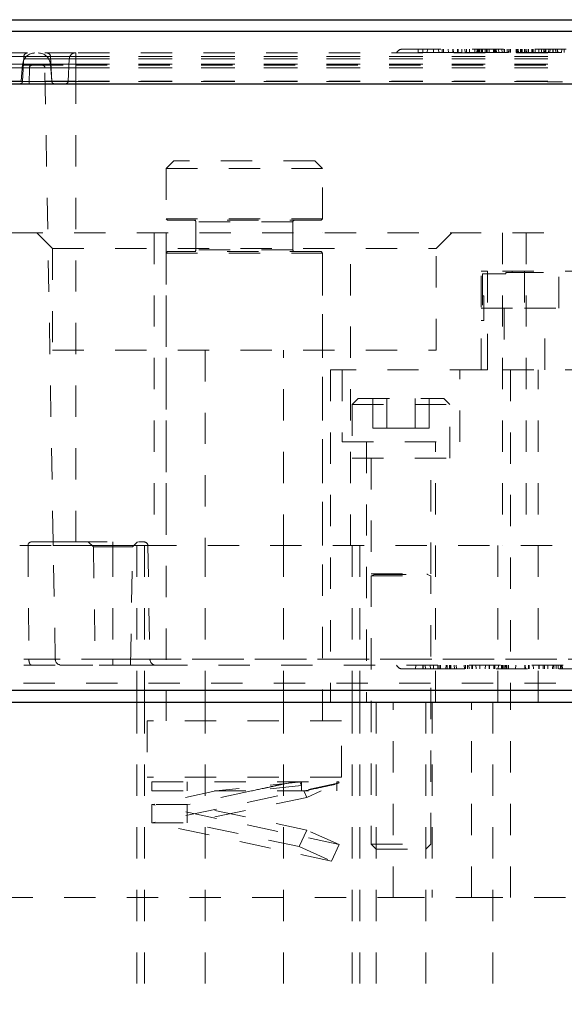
# Model space of a CAD drawing. Header units: inches. Extents: x 220 to 877, y 4 to 174.
# Tile 318 of 656: x 419.37 to 421.11, y 134.99 to 138.14. Entities that reach past the tile are written whole.
import ezdxf

# ---------------------------------------------------------------- set-up
doc = ezdxf.new("R2010")
doc.units = ezdxf.units.IN
doc.header["$LTSCALE"] = 0.5
doc.header["$MEASUREMENT"] = 0
doc.linetypes.add('HIDDEN', pattern=[0.225, 0.15, -0.075])
for name, color, linetype in [('DIE-M-S', 8, 'Continuous'), ('DIE-M-S2', 1, 'Continuous'), ('DIE-M-S3', 8, 'Continuous'), ('DSS-M-S', 53, 'Continuous'), ('SVD-M-S', 8, 'Continuous')]:
    doc.layers.add(name, color=color, linetype=linetype)

msp = doc.modelspace()

# ---------------------------------------------------------------- linework, layer by layer
at = {"layer": 'DIE-M-S', "linetype": 'HIDDEN', "lineweight": 18}
for p, q in [((418.9403, 137.46072), (423.78314, 137.46072)), ((419.42114, 137.46072), (419.47114, 137.41072)), ((419.79514, 137.46072), (419.79514, 136.46072)), ((419.83364, 137.46072), (419.83364, 136.46072)), ((420.33364, 136.46072), (420.33364, 137.46072)), ((420.42214, 136.46072), (420.42214, 137.46072)), ((420.69614, 137.41072), (420.74614, 137.46072)), ((420.90764, 137.46072), (420.90764, 136.46072)), ((420.98364, 137.46072), (420.98364, 136.46072)), ((419.47114, 137.41072), (420.69614, 137.41072)), ((419.47114, 137.41072), (419.47114, 137.08572)), ((420.69614, 137.08572), (420.69614, 137.41072)), ((420.83994, 137.02272), (420.83994, 137.33768)), ((420.85962, 137.33768), (420.83994, 137.33768)), ((420.84387, 137.32981), (420.84387, 137.1802)), ((420.91868, 137.32981), (420.84387, 137.32981)), ((420.85962, 137.33768), (420.85962, 137.02272)), ((421.60765, 137.33768), (420.85962, 137.33768)), ((420.91868, 137.33375), (420.91868, 137.32981)), ((420.93836, 137.33375), (420.91868, 137.33375)), ((420.93836, 137.33768), (420.93836, 137.33375)), ((420.93836, 137.33375), (421.52891, 137.33375)), ((420.97773, 137.33768), (420.97773, 137.21957)), ((421.08797, 137.21957), (421.08797, 137.33768)), ((420.84781, 137.25894), (420.84387, 137.25894)), ((420.84781, 137.1802), (420.84781, 137.25894)), ((420.83994, 137.21957), (420.97773, 137.21957)), ((420.85962, 137.02272), (420.85962, 137.21957)), ((420.91277, 137.21957), (420.91277, 137.02272)), ((420.97773, 137.21957), (421.08797, 137.21957)), ((421.04269, 137.02272), (421.04269, 137.21957)), ((420.84387, 137.1802), (420.83994, 137.1802)), ((420.84387, 137.1802), (420.84781, 137.1802)), ((419.47114, 137.08572), (420.69614, 137.08572)), ((419.95864, 137.08572), (419.95864, 136.46072)), ((420.20864, 136.46072), (420.20864, 137.08572)), ((420.35864, 137.02272), (420.35864, 135.96072)), ((420.84016, 137.02272), (420.35864, 137.02272)), ((420.39614, 137.02272), (420.39614, 136.79272)), ((420.77114, 136.79272), (420.77114, 137.02272)), ((420.84016, 137.02272), (420.85962, 137.02272)), ((421.60765, 137.02272), (420.85962, 137.02272)), ((420.93324, 137.02272), (420.93324, 135.96072)), ((421.02224, 135.96072), (421.02224, 137.02272)), ((420.39614, 136.79272), (420.77114, 136.79272)), ((420.47314, 136.79272), (420.47314, 135.96072)), ((420.69414, 135.96072), (420.69414, 136.79272)), ((418.96648, 136.46072), (423.79614, 136.46072))]:
    msp.add_line(p, q, dxfattribs=at)
at = {"layer": 'DIE-M-S2', "linetype": 'HIDDEN', "lineweight": 18}
msp.add_line((420.98364, 137.46072), (420.98364, 136.46072), dxfattribs=at)
at = {"layer": 'DIE-M-S3', "linetype": 'HIDDEN', "lineweight": 18}
for p, q in [((419.85864, 137.69072), (419.83364, 137.66572)), ((420.30864, 137.69072), (419.85864, 137.69072)), ((420.33364, 137.66572), (420.30864, 137.69072)), ((420.33364, 137.66572), (419.83364, 137.66572)), ((419.83364, 137.66572), (419.83364, 137.50572)), ((420.33364, 137.50572), (420.33364, 137.66572)), ((420.33364, 137.50572), (419.83364, 137.50572)), ((419.83364, 137.50572), (419.83864, 137.50072)), ((420.32864, 137.50072), (419.83864, 137.50072)), ((420.32864, 137.50072), (420.33364, 137.50572)), ((420.23864, 137.49572), (419.92864, 137.49572)), ((419.92864, 137.49572), (419.92864, 137.40572)), ((420.23864, 137.40572), (420.23864, 137.49572)), ((420.23864, 137.40572), (419.92864, 137.40572)), ((419.83864, 137.40072), (419.83364, 137.39572)), ((420.33364, 137.39572), (419.83364, 137.39572)), ((419.83364, 137.39572), (419.83364, 135.90072)), ((420.32864, 137.40072), (419.83864, 137.40072)), ((420.33364, 137.39572), (420.32864, 137.40072)), ((420.33364, 135.90072), (420.33364, 137.39572)), ((418.96648, 136.46072), (423.79614, 136.46072)), ((419.73989, 136.46072), (419.73989, 135.96072)), ((419.76489, 136.46072), (419.76489, 135.96072)), ((419.95864, 136.46072), (419.95864, 135.96072)), ((420.20864, 135.96072), (420.20864, 136.46072)), ((420.42739, 135.96072), (420.42739, 136.46072)), ((420.45239, 135.96072), (420.45239, 136.46072)), ((420.89302, 136.46072), (420.89302, 135.96072)), ((420.39364, 135.90072), (419.77364, 135.90072)), ((419.77364, 135.90072), (419.77364, 135.72072)), ((420.39364, 135.72072), (420.39364, 135.90072)), ((420.39364, 135.72072), (419.77364, 135.72072))]:
    msp.add_line(p, q, dxfattribs=at)
for centre, start, end in [((419.92364, 137.49572), 0, 90), ((420.24364, 137.49572), 90, 180), ((419.92364, 137.40572), 270, 0), ((420.24364, 137.40572), 180, 270)]:
    msp.add_arc(centre, 0.005, start, end, dxfattribs=at)
at = {"layer": 'DSS-M-S', "linetype": 'HIDDEN', "lineweight": 18}
for p, q in [((418.978, 136.02072), (422.85864, 136.02072)), ((419.73989, 135.96072), (419.73989, 133.46072)), ((419.76489, 135.96072), (419.76489, 133.46072)), ((419.95864, 135.96072), (419.95864, 133.46072)), ((420.20864, 133.46072), (420.20864, 135.96072)), ((420.42739, 133.46072), (420.42739, 135.96072)), ((420.45239, 133.46072), (420.45239, 135.96072)), ((420.50414, 135.96072), (420.50414, 133.46072)), ((420.55864, 135.33572), (420.55864, 135.96072)), ((420.66314, 133.46072), (420.66314, 135.96072)), ((420.68364, 135.96072), (420.68364, 135.33572)), ((420.80864, 135.33572), (420.80864, 135.96072)), ((420.87739, 135.96072), (420.87739, 133.46072)), ((420.93364, 135.33572), (420.93364, 135.96072)), ((420.93364, 135.33572), (420.93364, 135.96072)), ((411.30864, 135.33572), (420.55864, 135.33572)), ((420.55864, 135.33572), (420.80864, 135.33572)), ((420.80864, 135.33572), (421.30864, 135.33572))]:
    msp.add_line(p, q, dxfattribs=at)
at = {"layer": 'DSS-M-S', "linetype": 'Continuous', "lineweight": 25}
msp.add_line((405.93364, 135.96072), (439.43364, 135.96072), dxfattribs=at)
at = {"layer": 'SVD-M-S', "linetype": 'Continuous', "lineweight": 25}
for p, q in [((419.13037, 138.14183), (423.26858, 138.14183)), ((423.26858, 138.10383), (419.13037, 138.10383)), ((419.12455, 137.9371), (423.2744, 137.9371)), ((419.1246, 137.9371), (423.27435, 137.9371)), ((419.17535, 135.99906), (423.2236, 135.99906))]:
    msp.add_line(p, q, dxfattribs=at)
at = {"layer": 'SVD-M-S', "linetype": 'HIDDEN', "lineweight": 18}
for p, q in [((419.13037, 138.10383), (423.26858, 138.10383)), ((419.39104, 138.03553), (419.17979, 138.03553)), ((419.54593, 138.03553), (419.39104, 138.03553)), ((419.54593, 137.99959), (419.54593, 138.03553)), ((419.54593, 138.03553), (419.54593, 137.99959)), ((419.54593, 138.03553), (419.54593, 137.99959)), ((419.54593, 137.99959), (419.54593, 138.03553)), ((422.85302, 138.03553), (419.54593, 138.03553)), ((419.54593, 138.03553), (419.54593, 138.02433)), ((419.54593, 138.02433), (419.54593, 138.03553)), ((419.54593, 138.03553), (419.54593, 138.01687)), ((419.54593, 138.02433), (419.54593, 138.03553)), ((419.54593, 138.01687), (419.54593, 138.03553)), ((419.54593, 138.03553), (419.54593, 138.02433)), ((420.68766, 138.04734), (420.58759, 138.04734)), ((420.63897, 138.03749), (420.63845, 138.04734)), ((420.65306, 138.03749), (420.65306, 138.04734)), ((420.65306, 138.03749), (420.65306, 138.04734)), ((420.66746, 138.03749), (420.66798, 138.04734)), ((420.66746, 138.03749), (420.73542, 138.03749)), ((421.71129, 138.04734), (420.68766, 138.04734)), ((420.68766, 138.03553), (420.68766, 138.04734)), ((420.68766, 138.03553), (420.68766, 138.04734)), ((420.70454, 138.03749), (420.70403, 138.04734)), ((420.71515, 138.03749), (420.71516, 138.04734)), ((420.71932, 138.03749), (420.7191, 138.04734)), ((420.71932, 138.03749), (420.72669, 138.03749)), ((420.73542, 138.03749), (420.73491, 138.04734)), ((420.74951, 138.03749), (420.74952, 138.04734)), ((420.74952, 138.03749), (420.74952, 138.04734)), ((420.75117, 138.03749), (420.75066, 138.04734)), ((420.76392, 138.03749), (420.76444, 138.04734)), ((420.76434, 138.03749), (420.76434, 138.04734)), ((420.76636, 138.03749), (420.76637, 138.04734)), ((420.7777, 138.03749), (420.77821, 138.04734)), ((420.78857, 138.03749), (420.78806, 138.04734)), ((420.79297, 138.03749), (420.79249, 138.04734)), ((420.79297, 138.03749), (420.83151, 138.03749)), ((420.80264, 138.03749), (420.80264, 138.04734)), ((420.81913, 138.03749), (420.81961, 138.04734)), ((420.82646, 138.03749), (420.82681, 138.04734)), ((420.82831, 138.03749), (420.8278, 138.04734)), ((420.83151, 138.03749), (420.83103, 138.04734)), ((420.83185, 138.03749), (420.83133, 138.04734)), ((420.83298, 138.03749), (420.83247, 138.04734)), ((420.83408, 138.03749), (420.83481, 138.04734)), ((420.83964, 138.03749), (420.83964, 138.04734)), ((420.84168, 138.03749), (420.84118, 138.04734)), ((420.8443, 138.03749), (420.84431, 138.04734)), ((420.85215, 138.03749), (420.85262, 138.04734)), ((420.8571, 138.03749), (420.85711, 138.04734)), ((420.85732, 138.03749), (420.85732, 138.04734)), ((420.85866, 138.03749), (420.85935, 138.04734)), ((420.85945, 138.03749), (420.85945, 138.04734)), ((420.86483, 138.03749), (420.86526, 138.04734)), ((420.87919, 138.03749), (420.87919, 138.04734)), ((420.87959, 138.03749), (420.87959, 138.04734)), ((420.88057, 138.03749), (420.87984, 138.04734)), ((420.88003, 138.03749), (420.88002, 138.04734)), ((420.88336, 138.03749), (420.88384, 138.04734)), ((420.88336, 138.03749), (420.92273, 138.03749)), ((420.88654, 138.03749), (420.88654, 138.04734)), ((420.8884, 138.03749), (420.88805, 138.04734)), ((420.89572, 138.03749), (420.89525, 138.04734)), ((420.90668, 138.03749), (420.90617, 138.04734)), ((420.91293, 138.03749), (420.91293, 138.04734)), ((420.91397, 138.03749), (420.91398, 138.04734)), ((420.91459, 138.03749), (420.9146, 138.04734)), ((420.92273, 138.03749), (420.92321, 138.04734)), ((420.9273, 138.03749), (420.92782, 138.04734)), ((420.92909, 138.03749), (420.9296, 138.04734)), ((420.93321, 138.03749), (420.93373, 138.04734)), ((420.95196, 138.03749), (420.95144, 138.04734)), ((420.9543, 138.03749), (420.95378, 138.04734)), ((420.95783, 138.03749), (420.95732, 138.04734)), ((420.95896, 138.03749), (420.95846, 138.04734)), ((420.96516, 138.03749), (420.96516, 138.04734)), ((420.96869, 138.03749), (420.96516, 138.03749)), ((420.96562, 138.03749), (420.96562, 138.04734)), ((420.96767, 138.03749), (420.96716, 138.04734)), ((420.97029, 138.03749), (420.9703, 138.04734)), ((420.9704, 138.03749), (420.97039, 138.04734)), ((420.9704, 138.03749), (420.97983, 138.03749)), ((420.97813, 138.03749), (420.9786, 138.04734)), ((420.97849, 138.03749), (420.979, 138.04734)), ((420.97983, 138.03749), (420.97983, 138.04734)), ((420.9817, 138.03749), (420.98544, 138.03749)), ((420.98465, 138.03749), (420.98534, 138.04734)), ((420.98544, 138.03749), (420.98543, 138.04734)), ((420.99081, 138.03749), (420.99124, 138.04734)), ((421.00157, 138.03749), (421.00207, 138.04734)), ((421.00157, 138.03749), (421.02428, 138.03749)), ((421.00401, 138.03749), (421.00352, 138.04734)), ((421.00517, 138.03749), (421.00518, 138.04734)), ((421.00558, 138.03749), (421.00558, 138.04734)), ((421.00601, 138.03749), (421.00601, 138.04734)), ((421.01253, 138.03749), (421.01253, 138.04734)), ((421.02428, 138.03749), (421.02428, 138.04734)), ((421.02428, 138.03749), (421.02428, 138.04734)), ((421.02428, 138.03749), (421.04671, 138.03749)), ((421.03267, 138.03749), (421.03215, 138.04734)), ((421.03996, 138.03749), (421.03996, 138.04734)), ((421.04057, 138.03749), (421.04058, 138.04734)), ((421.04454, 138.03749), (421.04504, 138.04734)), ((421.04671, 138.03749), (421.04621, 138.04734)), ((421.05507, 138.03749), (421.05559, 138.04734)), ((421.05919, 138.03749), (421.05971, 138.04734)), ((421.06857, 138.03749), (421.06857, 138.04734)), ((421.06857, 138.03749), (421.07804, 138.03749)), ((421.07007, 138.03749), (421.06955, 138.04734)), ((421.07794, 138.03749), (421.07743, 138.04734)), ((421.07804, 138.03749), (421.07804, 138.04734)), ((421.08318, 138.03749), (421.07967, 138.03749)), ((421.08318, 138.03749), (421.08318, 138.04734)), ((421.08391, 138.03749), (421.08342, 138.04734)), ((421.08452, 138.03749), (421.08404, 138.04734)), ((421.0966, 138.03749), (421.09711, 138.04734)), ((421.10447, 138.03749), (421.10499, 138.04734)), ((419.46459, 138.02433), (419.17979, 138.02433)), ((419.17979, 138.02433), (419.37924, 138.02433)), ((419.17979, 138.02433), (419.46459, 138.02433)), ((419.37924, 138.02433), (419.17979, 138.02433)), ((419.17979, 138.01687), (419.52452, 138.01687)), ((419.52452, 138.01687), (419.17979, 138.01687)), ((419.37924, 138.02433), (419.37506, 137.94456)), ((419.37924, 138.02433), (419.54593, 138.02433)), ((419.54593, 138.02433), (419.37924, 138.02433)), ((419.54593, 138.02433), (419.46459, 138.02433)), ((419.46459, 138.02433), (419.46877, 137.94456)), ((419.46459, 138.02433), (419.54593, 138.02433)), ((419.52452, 138.01687), (419.52073, 137.94456)), ((419.52452, 138.01687), (419.54593, 138.01687)), ((419.54593, 138.01687), (419.52452, 138.01687)), ((419.54593, 138.02433), (419.54593, 137.94456)), ((419.54593, 138.02433), (422.85302, 138.02433)), ((422.85302, 138.02433), (419.54593, 138.02433)), ((419.54593, 138.02433), (419.54593, 137.94456)), ((419.54593, 138.02433), (419.54593, 137.94456)), ((419.54593, 138.02433), (419.54593, 137.94456)), ((419.54593, 138.02433), (422.85302, 138.02433)), ((422.85302, 138.02433), (419.54593, 138.02433)), ((419.54593, 138.01687), (419.54593, 137.94456)), ((419.54593, 138.01687), (422.85302, 138.01687)), ((419.54593, 138.01687), (419.54593, 137.94456)), ((422.85302, 138.01687), (419.54593, 138.01687)), ((419.37551, 137.99959), (419.17979, 137.99959)), ((419.17979, 137.99959), (419.46438, 137.99959)), ((419.46438, 137.99959), (419.17979, 137.99959)), ((419.17979, 137.99959), (419.37551, 137.99959)), ((419.17979, 137.99616), (419.40509, 137.99616)), ((419.17979, 137.98842), (419.44661, 137.98842)), ((419.39722, 137.98842), (419.17979, 137.98842)), ((419.44661, 137.98842), (419.17979, 137.98842)), ((419.17979, 137.98842), (419.39722, 137.98842)), ((419.37551, 137.99959), (419.37073, 137.94498)), ((419.54593, 137.99959), (419.37551, 137.99959)), ((419.37551, 137.99959), (419.54593, 137.99959)), ((419.39722, 137.98842), (419.39632, 137.9371)), ((419.54593, 137.98842), (419.39722, 137.98842)), ((419.39722, 137.98842), (419.54593, 137.98842)), ((419.40509, 137.99616), (419.54593, 137.99616)), ((419.44661, 137.98842), (419.54593, 137.98842)), ((419.47307, 136.47253), (419.44661, 137.98842)), ((419.54593, 137.98842), (419.44661, 137.98842)), ((419.46438, 137.99959), (419.54593, 137.99959)), ((419.46438, 137.99959), (419.46916, 137.94498)), ((419.54593, 137.99959), (419.46438, 137.99959)), ((419.54593, 137.99959), (419.54593, 137.94498)), ((422.85302, 137.99959), (419.54593, 137.99959)), ((419.54593, 137.99959), (422.85302, 137.99959)), ((419.54593, 137.99959), (419.54593, 137.94498)), ((419.54593, 137.99959), (419.54593, 137.94498)), ((419.54593, 137.99959), (419.54593, 137.94498)), ((422.85302, 137.99959), (419.54593, 137.99959)), ((419.54593, 137.99959), (422.85302, 137.99959)), ((419.54593, 137.98842), (419.54593, 137.99616)), ((419.54593, 137.99616), (422.85302, 137.99616)), ((419.54593, 137.98842), (419.54593, 137.99616)), ((419.54593, 137.99616), (419.54593, 137.98842)), ((419.54593, 137.99616), (419.54593, 137.98842)), ((419.54593, 137.98842), (419.54593, 137.9371)), ((422.85302, 137.98842), (419.54593, 137.98842)), ((419.54593, 137.98842), (422.85302, 137.98842)), ((419.54593, 136.47253), (419.54593, 137.98842)), ((419.54593, 137.98842), (419.54593, 137.9371)), ((419.54593, 136.47253), (419.54593, 137.98842)), ((422.85302, 137.98842), (419.54593, 137.98842)), ((419.54593, 137.98842), (422.85302, 137.98842)), ((419.37073, 137.94498), (419.17979, 137.94498)), ((419.17979, 137.94456), (419.46877, 137.94456)), ((419.37506, 137.94456), (419.17979, 137.94456)), ((419.52073, 137.94456), (419.17979, 137.94456)), ((419.17979, 137.94456), (419.52073, 137.94456)), ((419.46877, 137.94456), (419.17979, 137.94456)), ((419.17979, 137.94456), (419.37506, 137.94456)), ((419.54593, 137.94498), (419.37073, 137.94498)), ((419.54593, 137.94456), (419.37506, 137.94456)), ((419.37506, 137.94456), (419.54593, 137.94456)), ((419.46877, 137.94456), (419.54593, 137.94456)), ((419.54593, 137.94456), (419.46877, 137.94456)), ((419.54593, 137.94456), (419.52073, 137.94456)), ((419.52073, 137.94456), (419.54593, 137.94456)), ((422.85302, 137.94498), (419.54593, 137.94498)), ((419.54593, 137.94456), (419.54593, 137.9371)), ((422.85302, 137.94456), (419.54593, 137.94456)), ((419.54593, 137.94456), (422.85302, 137.94456)), ((419.54593, 137.9371), (419.54593, 137.94456)), ((422.85302, 137.94456), (419.54593, 137.94456)), ((419.54593, 137.94456), (419.54593, 137.9371)), ((419.54593, 137.9371), (419.54593, 137.94456)), ((419.54593, 137.94456), (419.54593, 137.9371)), ((419.54593, 137.94456), (419.54593, 137.9371)), ((419.54593, 137.94456), (422.85302, 137.94456)), ((422.85302, 137.94456), (419.54593, 137.94456)), ((419.54593, 137.94456), (422.85302, 137.94456)), ((420.44664, 136.93072), (420.42764, 136.91172)), ((420.44664, 136.93072), (420.72064, 136.93072)), ((420.49343, 136.83572), (420.49343, 136.93072)), ((420.53854, 136.83572), (420.53854, 136.93072)), ((420.62875, 136.83572), (420.62875, 136.93072)), ((420.67385, 136.83572), (420.67385, 136.93072)), ((420.73964, 136.91172), (420.72064, 136.93072)), ((420.42764, 136.91172), (420.73964, 136.91172)), ((420.42764, 136.91172), (420.42764, 136.74072)), ((420.73964, 136.74072), (420.73964, 136.91172)), ((420.49343, 136.83572), (420.53854, 136.83572)), ((420.53854, 136.83572), (420.62875, 136.83572)), ((420.62875, 136.83572), (420.67385, 136.83572)), ((420.42764, 136.74072), (420.73964, 136.74072)), ((420.48864, 136.74072), (420.48864, 136.37033)), ((420.67864, 136.37033), (420.67864, 136.74072)), ((419.66404, 136.46093), (419.3927, 136.46093)), ((419.3927, 136.46093), (419.39422, 136.25779)), ((419.40305, 136.47253), (419.47307, 136.47253)), ((419.47307, 136.47253), (419.54593, 136.47253)), ((419.47307, 136.47253), (419.47327, 136.46093)), ((419.47327, 136.46093), (419.66404, 136.46093)), ((419.4796, 136.09817), (419.47327, 136.46093)), ((419.54593, 136.47253), (419.76367, 136.47253)), ((419.5853, 136.47253), (419.60133, 136.45651)), ((419.66404, 136.46093), (419.66404, 136.47253)), ((419.66404, 136.46093), (419.66404, 136.47253)), ((419.66404, 136.46093), (419.77548, 136.46093)), ((419.66404, 136.46093), (419.66404, 136.09817)), ((419.66404, 136.46093), (419.66404, 136.09817)), ((419.77548, 136.46093), (419.66404, 136.46093)), ((419.72675, 136.45651), (419.74278, 136.47253)), ((419.77548, 136.46093), (419.78181, 136.09817)), ((419.60133, 136.45651), (419.66404, 136.45651)), ((419.60133, 136.45651), (419.60792, 136.07883)), ((419.66404, 136.45651), (419.72675, 136.45651)), ((419.72016, 136.07883), (419.72675, 136.45651)), ((420.48864, 136.37033), (420.67864, 136.37033)), ((420.49995, 136.3688), (420.48864, 136.36469)), ((420.48864, 136.36469), (420.67864, 136.36469)), ((420.48864, 136.36469), (420.48864, 135.50622)), ((420.49995, 136.3688), (420.66734, 136.3688)), ((420.67864, 136.36469), (420.66734, 136.3688)), ((420.67864, 135.50622), (420.67864, 136.36469)), ((419.39422, 136.25779), (419.39541, 136.09817)), ((419.4796, 136.09817), (419.17979, 136.09817)), ((419.17979, 136.09817), (419.39541, 136.09817)), ((419.39541, 136.09817), (419.66404, 136.09817)), ((419.66404, 136.09817), (419.4796, 136.09817)), ((419.78181, 136.09817), (419.66404, 136.09817)), ((419.66404, 136.09817), (419.66404, 136.07883)), ((419.66404, 136.07883), (419.66404, 136.09817)), ((419.66404, 136.09817), (419.78181, 136.09817)), ((422.61713, 136.09817), (419.78181, 136.09817)), ((419.78181, 136.09817), (422.61713, 136.09817)), ((419.17979, 136.07883), (419.49929, 136.07883)), ((419.49929, 136.07883), (419.60792, 136.07883)), ((419.72016, 136.07883), (419.60792, 136.07883)), ((419.72016, 136.07883), (419.8015, 136.07883)), ((419.8015, 136.07883), (422.59745, 136.07883)), ((420.58759, 136.06702), (420.68766, 136.06702)), ((420.6312, 136.07883), (420.63058, 136.06702)), ((420.65369, 136.07883), (420.65328, 136.06702)), ((420.65494, 136.07883), (420.65454, 136.06702)), ((420.66145, 136.07883), (420.66207, 136.06702)), ((420.67735, 136.07883), (420.67776, 136.06702)), ((420.68766, 136.06702), (420.68766, 136.07883)), ((420.68766, 136.06702), (420.68766, 136.07883)), ((420.68766, 136.06702), (421.71129, 136.06702)), ((420.70099, 136.07883), (420.70098, 136.06702)), ((420.70203, 136.07883), (420.70203, 136.06702)), ((420.70732, 136.07883), (420.70732, 136.06702)), ((420.71036, 136.07883), (420.71036, 136.06702)), ((420.72765, 136.07883), (420.72703, 136.06702)), ((420.73159, 136.07883), (420.73097, 136.06702)), ((420.73889, 136.07883), (420.73888, 136.06702)), ((420.74091, 136.07883), (420.74091, 136.06702)), ((420.74102, 136.07883), (420.74103, 136.06702)), ((420.7424, 136.07883), (420.74241, 136.06702)), ((420.75397, 136.07883), (420.75459, 136.06702)), ((420.75988, 136.07883), (420.7605, 136.06702)), ((420.78588, 136.07883), (420.78615, 136.06702)), ((420.7901, 136.07883), (420.79009, 136.06702)), ((420.79655, 136.07883), (420.79593, 136.06702)), ((420.8006, 136.07883), (420.80122, 136.06702)), ((420.80986, 136.07883), (420.80986, 136.06702)), ((420.81226, 136.07883), (420.81226, 136.06702)), ((420.82287, 136.07883), (420.82349, 136.06702)), ((420.83546, 136.07883), (420.83598, 136.06702)), ((420.85364, 136.07883), (420.85302, 136.06702)), ((420.86487, 136.07883), (420.86486, 136.06702)), ((420.86689, 136.07883), (420.86689, 136.06702)), ((420.87996, 136.07883), (420.88058, 136.06702)), ((420.88387, 136.07883), (420.88335, 136.06702)), ((420.89498, 136.07883), (420.89436, 136.06702)), ((420.90441, 136.07883), (420.90441, 136.06702)), ((420.90814, 136.07883), (420.90814, 136.06702)), ((420.91186, 136.07883), (420.91213, 136.06702)), ((420.91608, 136.07883), (420.91607, 136.06702)), ((420.91974, 136.07883), (420.92032, 136.06702)), ((420.9213, 136.07883), (420.92192, 136.06702)), ((420.92659, 136.07883), (420.92721, 136.06702)), ((420.95009, 136.07883), (420.94947, 136.06702)), ((420.97962, 136.07883), (420.979, 136.06702)), ((420.98035, 136.07883), (420.98097, 136.06702)), ((420.99085, 136.07883), (420.99084, 136.06702)), ((420.99287, 136.07883), (420.99287, 136.06702)), ((421.00594, 136.07883), (421.00656, 136.06702)), ((421.02418, 136.07883), (421.02419, 136.06702)), ((421.02437, 136.07883), (421.02437, 136.06702)), ((421.0248, 136.07883), (421.0248, 136.06702)), ((421.0248, 136.07883), (421.0248, 136.06702)), ((421.03785, 136.07883), (421.03812, 136.06702)), ((421.04206, 136.07883), (421.04206, 136.06702)), ((421.05257, 136.07883), (421.05319, 136.06702)), ((421.0682, 136.07883), (421.06758, 136.06702)), ((421.07214, 136.07883), (421.07152, 136.06702)), ((421.07965, 136.07883), (421.07903, 136.06702)), ((421.08562, 136.07883), (421.08561, 136.06702)), ((421.08562, 136.07883), (421.08561, 136.06702)), ((421.09346, 136.07883), (421.09299, 136.06702)), ((421.09568, 136.07883), (421.09567, 136.06702)), ((421.09846, 136.07883), (421.09908, 136.06702)), ((423.2236, 135.99906), (419.17535, 135.99906)), ((419.78833, 135.70572), (420.37895, 135.70572)), ((419.78833, 135.70572), (419.78833, 135.67664)), ((419.90143, 135.70572), (419.90143, 135.67664)), ((420.26586, 135.70572), (419.99299, 135.67664)), ((420.24252, 135.70572), (420.10608, 135.67664)), ((420.26586, 135.69367), (420.26047, 135.70572)), ((420.26586, 135.69367), (420.26586, 135.70572)), ((420.37895, 135.70572), (420.37895, 135.69913)), ((420.38434, 135.70572), (420.37895, 135.70572)), ((420.38434, 135.70572), (420.3859, 135.70223)), ((420.3859, 135.70223), (419.78833, 135.57485)), ((419.78833, 135.67664), (420.37895, 135.67664)), ((419.99299, 135.67664), (419.78833, 135.63302)), ((420.10608, 135.67664), (419.90143, 135.63302)), ((420.26586, 135.69367), (420.10608, 135.67664)), ((420.26586, 135.67664), (420.26586, 135.69367)), ((420.28263, 135.65611), (420.27346, 135.67664)), ((420.3286, 135.67664), (420.28263, 135.65611)), ((420.3859, 135.70223), (420.37895, 135.69913)), ((420.37895, 135.67664), (420.37895, 135.69913)), ((420.28263, 135.65611), (419.90143, 135.57485)), ((419.90143, 135.63302), (419.78833, 135.63302)), ((420.3859, 135.50565), (419.78833, 135.63302)), ((419.78833, 135.63302), (419.78833, 135.57485)), ((420.28263, 135.55176), (419.90143, 135.63302)), ((419.90143, 135.57485), (419.90143, 135.63302)), ((420.36218, 135.45254), (419.78833, 135.57485)), ((419.78833, 135.57485), (419.90143, 135.57485)), ((420.25891, 135.49866), (419.90143, 135.57485)), ((420.28263, 135.55176), (420.25891, 135.49866)), ((420.3859, 135.50565), (420.28263, 135.55176)), ((420.25891, 135.49866), (420.36218, 135.45254)), ((420.36218, 135.45254), (420.3859, 135.50565)), ((420.48864, 135.50622), (420.67864, 135.50622)), ((420.48864, 135.50622), (420.50414, 135.49072)), ((420.50414, 135.49072), (420.66314, 135.49072)), ((420.66314, 135.49072), (420.67864, 135.50622))]:
    msp.add_line(p, q, dxfattribs=at)
for centre, radius, start, end in [((419.41473, 137.99616), 0.03937, 90, 175), ((419.39104, 138.02372), 0.01181, 90, 177), ((419.42516, 137.99616), 0.03937, 5, 90), ((419.45279, 138.02372), 0.01181, 3, 90), ((419.54418, 138.01584), 0.01969, 90, 177), ((420.58759, 138.02765), 0.01969, 90, 156.42182), ((419.40509, 137.98828), 0.00787, 90, 179), ((419.43874, 137.98828), 0.00787, 1, 90), ((419.3672, 137.94498), 0.00787, 270, 357), ((419.47663, 137.94498), 0.00787, 183, 270), ((419.51287, 137.94498), 0.00787, 270, 357), ((419.76367, 136.46072), 0.01181, 1, 90), ((420.49968, 136.36954), 0.000787, 290, 90), ((420.66761, 136.36954), 0.000787, 90, 250), ((419.49929, 136.09852), 0.01969, 181, 270), ((419.8015, 136.09852), 0.01969, 181, 270), ((420.58759, 136.08671), 0.01969, 203.57818, 270)]:
    msp.add_arc(centre, radius, start, end, dxfattribs=at)
for points, knots in [([(420.63897, 138.03749), (420.63907, 138.03749), (420.63928, 138.03749), (420.64209, 138.03749), (420.64731, 138.03749), (420.65114, 138.03749), (420.65306, 138.03749)], [0, 0, 0, 0, 0.2851229, 0.5632508, 0.7804106, 1, 1, 1, 1]), ([(420.65306, 138.03749), (420.65471, 138.03749), (420.658, 138.03749), (420.66234, 138.03749), (420.66689, 138.03749), (420.66723, 138.03749), (420.66746, 138.03749)], [0, 0, 0, 0, 0.1868691, 0.3722239, 0.557591, 1, 1, 1, 1]), ([(420.73542, 138.03749), (420.73552, 138.03749), (420.73573, 138.03749), (420.73862, 138.03749), (420.74375, 138.03749), (420.74759, 138.03749), (420.74952, 138.03749)], [0, 0, 0, 0, 0.2847275, 0.5632811, 0.7806008, 1, 1, 1, 1]), ([(420.74952, 138.03749), (420.75116, 138.03749), (420.75443, 138.03749), (420.75875, 138.03749), (420.76334, 138.03749), (420.76368, 138.03749), (420.76392, 138.03749)], [0, 0, 0, 0, 0.1869299, 0.3724732, 0.5578113, 1, 1, 1, 1]), ([(420.76636, 138.03749), (420.76771, 138.03749), (420.77038, 138.03749), (420.77372, 138.03749), (420.77711, 138.03749), (420.77745, 138.03749), (420.7777, 138.03749)], [0, 0, 0, 0, 0.186283, 0.3692705, 0.5557195, 1, 1, 1, 1]), ([(420.78857, 138.03749), (420.78907, 138.03749), (420.78996, 138.03749), (420.79204, 138.03749), (420.79297, 138.03749)], [0, 0, 0, 0, 0.55517959, 1, 1, 1, 1]), ([(420.83151, 138.03749), (420.83382, 138.03749), (420.83703, 138.03749), (420.84809, 138.03749), (420.85424, 138.03749), (420.85732, 138.03749)], [0, 0, 0, 0, 0.565386, 0.7820164, 1, 1, 1, 1]), ([(420.85732, 138.03749), (420.86127, 138.03749), (420.86916, 138.03749), (420.87821, 138.03749), (420.88139, 138.03749), (420.88336, 138.03749)], [0, 0, 0, 0, 0.2759317, 0.5526841, 1, 1, 1, 1]), ([(420.92273, 138.03749), (420.92395, 138.03749), (420.92611, 138.03749), (420.92694, 138.03749), (420.9273, 138.03749)], [0, 0, 0, 0, 0.5646317, 1, 1, 1, 1]), ([(420.95196, 138.03749), (420.95203, 138.03749), (420.95216, 138.03749), (420.95384, 138.03749), (420.95998, 138.03749), (420.96607, 138.03749), (420.9704, 138.03749)], [0, 0, 0, 0, 0.1899844, 0.3756335, 0.5570358, 1, 1, 1, 1]), ([(420.97983, 138.03749), (420.98194, 138.03749), (420.9861, 138.03749), (420.99246, 138.03749), (420.99935, 138.03749), (421.00065, 138.03749), (421.00157, 138.03749)], [0, 0, 0, 0, 0.1898647, 0.3756236, 0.5545415, 1, 1, 1, 1]), ([(421.04671, 138.03749), (421.04754, 138.03749), (421.04885, 138.03749), (421.05082, 138.03749), (421.05329, 138.03749), (421.05734, 138.03749), (421.06267, 138.03749), (421.06676, 138.03749), (421.06857, 138.03749)], [0, 0, 0, 0, 0.2744237, 0.4309635, 0.5323471, 0.6341617, 0.838564, 1, 1, 1, 1]), ([(421.07804, 138.03749), (421.08072, 138.03749), (421.08602, 138.03749), (421.0933, 138.03749), (421.09634, 138.03749), (421.09651, 138.03749), (421.0966, 138.03749)], [0, 0, 0, 0, 0.2846728, 0.5615011, 0.7768975, 1, 1, 1, 1]), ([(421.0511, 137.94301), (421.05148, 137.94301), (421.05225, 137.94301), (421.05855, 137.94301), (421.06649, 137.94301), (421.07192, 137.94301), (421.07464, 137.94301)], [0, 0, 0, 0, 0.2797367, 0.5590716, 0.7794188, 1, 1, 1, 1]), ([(421.07464, 137.94301), (421.0776, 137.94301), (421.08351, 137.94301), (421.09127, 137.94301), (421.09869, 137.94301), (421.09935, 137.94301), (421.09982, 137.94301)], [0, 0, 0, 0, 0.1870535, 0.3736537, 0.5606263, 1, 1, 1, 1]), ([(419.3927, 136.46093), (419.39278, 136.462), (419.39292, 136.46413), (419.39423, 136.46726), (419.39654, 136.4702), (419.3997, 136.47218), (419.40201, 136.47243), (419.40305, 136.47253)], [0, 0, 0, 0, 0.1490377, 0.297417, 0.5035502, 0.7774595, 1, 1, 1, 1]), ([(419.4036, 136.07883), (419.40247, 136.07917), (419.4002, 136.07984), (419.3975, 136.08478), (419.39577, 136.09119), (419.39553, 136.09585), (419.39541, 136.09817)], [0, 0, 0, 0, 0.28075938, 0.56080161, 0.78062514, 1, 1, 1, 1]), ([(420.70203, 136.06702), (420.6924, 136.06702), (420.67525, 136.06702), (420.66085, 136.06702), (420.65454, 136.06702)], [0, 0, 0, 0, 0.5612406, 1, 1, 1, 1]), ([(420.10608, 135.67664), (420.12652, 135.68113), (420.16738, 135.69011), (420.21123, 135.69995), (420.23023, 135.70424), (420.23681, 135.70572)], [0, 0, 0, 0, 0.3954928, 0.7907166, 1, 1, 1, 1]), ([(420.27606, 135.67664), (420.299, 135.68163), (420.34484, 135.6916), (420.37495, 135.69825), (420.37791, 135.6989), (420.37895, 135.69913)], [0, 0, 0, 0, 0.3929723, 0.7852535, 1, 1, 1, 1])]:
    msp.add_open_spline(points, degree=3, knots=knots, dxfattribs=at)

doc.saveas('drawing.dxf')
